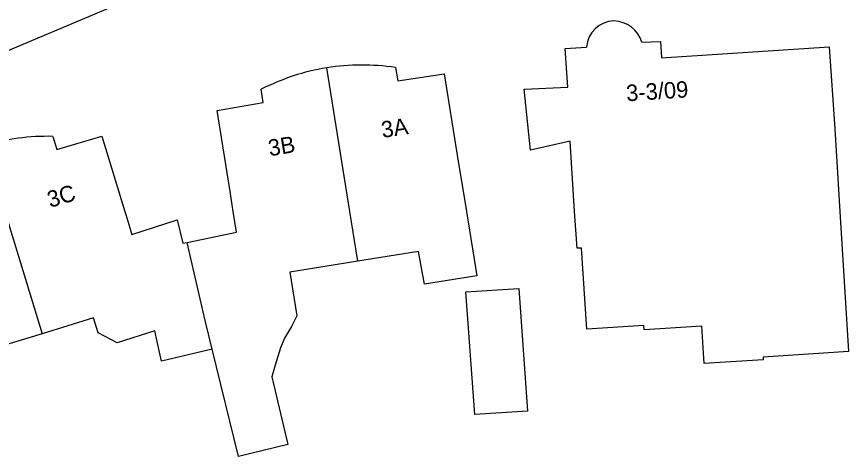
# Model space of a CAD drawing. Extents: x 161772 to 163123, y 383092 to 383917.
# Drawn here: x 162276.8 to 162327.5, y 383485.1 to 383511.9 of the extents above; entities that cross this region are included whole.
import ezdxf

# ---------------------------------------------------------------- set-up
doc = ezdxf.new("R2010")
doc.units = 0
for name, color, linetype in [('IMGEO_Pand', 7, 'Continuous'), ('IMGEO_Pand_nummerreeks', 7, 'Continuous'), ('IMGEO_Voetpad_open', 7, 'Continuous')]:
    doc.layers.add(name, color=color, linetype=linetype)

msp = doc.modelspace()

# ---------------------------------------------------------------- linework, layer by layer
at = {"layer": 'IMGEO_Pand'}
for points in [[(162314.878, 383510.308), (162316.011, 383510.352), (162316.076, 383509.36), (162326.291, 383510.032), (162326.619, 383505.043), (162326.929, 383500), (162327.453, 383491.48), (162322.255, 383491.138), (162322.266, 383490.979), (162318.674, 383490.743)], [(162318.674, 383490.743), (162318.525, 383493.019), (162315.013, 383492.788), (162314.995, 383493.068), (162311.523, 383492.84), (162311.199, 383497.78), (162310.92, 383497.762), (162310.773, 383500), (162310.491, 383504.298), (162308.082, 383503.745), (162307.697, 383507.455), (162310.355, 383507.569), (162310.2, 383509.931), (162311.503, 383510.017)], [(162297.554, 383496.974), (162297.071, 383500), (162295.673, 383508.757)], [(162299.85, 383508.77), (162300, 383507.96), (162302.82, 383508.38), (162303.619, 383503.445), (162304.177, 383500), (162304.81, 383496.09), (162301.622, 383495.574), (162301.266, 383497.566), (162297.554, 383496.974)], [(162287.156, 383498.124), (162290.172, 383498.747), (162289.972, 383500), (162289.777, 383501.223), (162288.99, 383506.16), (162291.79, 383506.65), (162291.68, 383507.45)], [(162278.98, 383504.58), (162279.23, 383503.79), (162281.96, 383504.6), (162283.37, 383500), (162283.425, 383499.82), (162283.796, 383498.608), (162286.552, 383499.488), (162286.891, 383498.069), (162287.156, 383498.124)], [(162274.818, 383504.011), (162276.051, 383500), (162278.337, 383492.563)], [(162288.684, 383491.625), (162288.259, 383493.361), (162287.156, 383498.124)], [(162297.554, 383496.974), (162293.423, 383496.315), (162293.848, 383493.651), (162293.514, 383492.991), (162293.084, 383492.297), (162292.853, 383491.701), (162292.532, 383490.653), (162292.315, 383489.945), (162293.3, 383485.81), (162290.285, 383485.092), (162288.684, 383491.625)], [(162304.7, 383487.64), (162304.15, 383495.11), (162307.38, 383495.31), (162307.91, 383487.85), (162304.7, 383487.64)], [(162288.684, 383491.625), (162285.606, 383490.897), (162285.48, 383491.43), (162285.192, 383492.732), (162282.9, 383492), (162281.74, 383492.62), (162281.464, 383493.519), (162278.337, 383492.563)], [(162278.337, 383492.563), (162275.229, 383491.613), (162275.56, 383490.72), (162274.94, 383489.59), (162268.771, 383487.71)]]:
    msp.add_lwpolyline(points, dxfattribs=at)
for centre, radius, start, end in [((162313.204, 383509.904), 1.705, 91.2044, 176.1917), ((162313.13, 383509.784), 1.825, 16.6949, 88.8184), ((162297.793, 383495.527), 13.399, 99.1041, 117.1448), ((162297.803, 383495.506), 13.421, 81.2257, 99.131), ((162278.644, 383491.529), 13.055, 88.5267, 107.0429)]:
    msp.add_arc(centre, radius, start, end, dxfattribs=at)
at = {"layer": 'IMGEO_Voetpad_open'}
msp.add_lwpolyline([(162284.143, 383513.135), (162260.175, 383503.02), (162253.469, 383500.408), (162252.345, 383500), (162252.24, 383499.962)], dxfattribs=at)

# ---------------------------------------------------------------- texts
at = {"layer": 'IMGEO_Pand_nummerreeks'}
for s, rotation, p in [('3-3/09', 3.7643, (162313.946, 383506.714)), ('3A', 8.8235, (162299.07, 383504.479)), ('3B', 9.4137, (162292.191, 383503.365)), ('3C', 16.845, (162278.814, 383500.22))]:
    msp.add_text(s, height=1, rotation=rotation, dxfattribs=at).set_placement(p)

doc.saveas('drawing.dxf')
